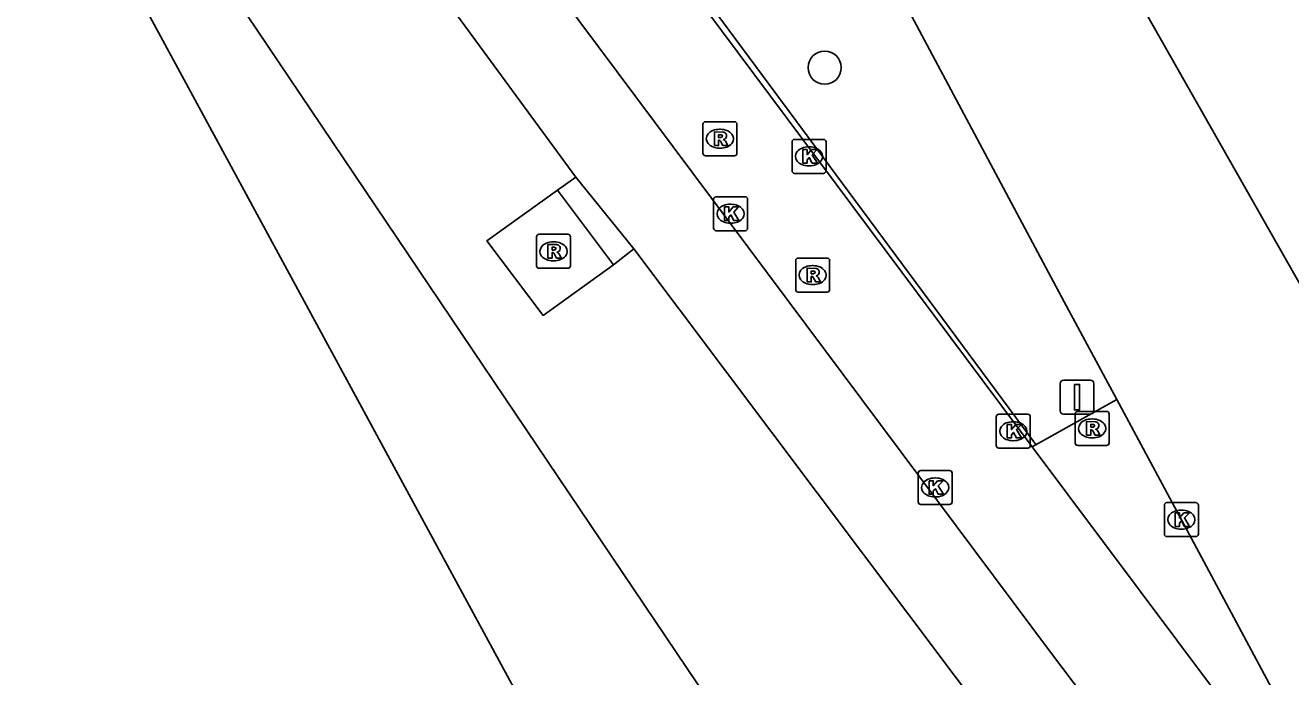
# Model space of a CAD drawing. Extents: x 161477 to 163040, y 383680 to 384868.
# Drawn here: x 162907.02 to 162944.29, y 384062.84 to 384082.02 of the extents above; entities that cross this region are included whole.
import ezdxf

# ---------------------------------------------------------------- set-up
doc = ezdxf.new("R2010")
doc.units = 0
for name, color, linetype in [('IMGEO_Berm_groen', 7, 'Continuous'), ('IMGEO_Boom', 7, 'Continuous'), ('IMGEO_Damwand', 7, 'Continuous'), ('IMGEO_Fietspad_gesloten', 7, 'Continuous'), ('IMGEO_Gemengd_bos', 7, 'Continuous'), ('IMGEO_Kolk', 7, 'Continuous'), ('IMGEO_Rijbaan_lokaal_gesloten', 7, 'Continuous'), ('IMGEO_Rijbaan_regionaal_gesloten', 7, 'Continuous'), ('IMGEO_Rioolput', 7, 'Continuous'), ('IMGEO_Verkeersbordpaal', 7, 'Continuous'), ('IMGEO_Verkeerseiland_open', 7, 'Continuous'), ('IMGEO_Voetpad_open', 7, 'Continuous')]:
    doc.layers.add(name, color=color, linetype=linetype)

msp = doc.modelspace()

# ---------------------------------------------------------------- linework, layer by layer
at = {"layer": 'IMGEO_Berm_groen'}
for points in [[(162852.254, 384152.905), (162859.064, 384148.322), (162861.519, 384146.513), (162867.609, 384141.183), (162873.086, 384135.255), (162876.02, 384131.389), (162904.482, 384092.204), (162906.049, 384090.74), (162911.015, 384086.099), (162945.826, 384034.431), (162947.978, 384036.222)], [(162924.348, 384074.968), (162922.275, 384073.476), (162920.619, 384075.677), (162922.703, 384077.166)]]:
    msp.add_lwpolyline(points, dxfattribs=at)
at = {"layer": 'IMGEO_Boom'}
msp.add_circle((162930.568, 384080.772), 0.489, dxfattribs=at)
at = {"layer": 'IMGEO_Damwand'}
msp.add_lwpolyline([(162913.813, 384100.685), (162936.79, 384069.675)], dxfattribs=at)
at = {"layer": 'IMGEO_Fietspad_gesloten'}
for points in [[(162936.676, 384069.611), (162881.766, 384143.154), (162879.249, 384146.276), (162877.908, 384147.651)], [(162954.425, 384040.799), (162937.22, 384063.568), (162878.377, 384142.332)], [(162944.125, 384059.667), (162936.676, 384069.611)]]:
    msp.add_lwpolyline(points, dxfattribs=at)
at = {"layer": 'IMGEO_Gemengd_bos'}
msp.add_lwpolyline([(162936.561, 384034.585), (162909.18, 384085.077), (162905.431, 384082.989)], dxfattribs=at)
at = {"layer": 'IMGEO_Kolk'}
for p, q in [((162929.683, 384078.66), (162930.535, 384078.66)), ((162929.608, 384077.734), (162929.608, 384078.586)), ((162930.096, 384078.44), (162930.121, 384078.44)), ((162930.609, 384078.586), (162930.609, 384077.734)), ((162930.119, 384077.88), (162930.094, 384077.88)), ((162930.535, 384077.66), (162929.683, 384077.66)), ((162927.297, 384076.045), (162927.297, 384076.897)), ((162927.372, 384076.971), (162928.224, 384076.971)), ((162927.785, 384076.751), (162927.81, 384076.751)), ((162928.298, 384076.897), (162928.298, 384076.045)), ((162927.808, 384076.191), (162927.783, 384076.191)), ((162928.224, 384075.971), (162927.372, 384075.971)), ((162935.623, 384069.644), (162935.623, 384070.496)), ((162935.698, 384070.57), (162936.55, 384070.57)), ((162936.624, 384070.496), (162936.624, 384069.644)), ((162936.111, 384070.35), (162936.136, 384070.35)), ((162936.134, 384069.79), (162936.109, 384069.79)), ((162936.55, 384069.57), (162935.698, 384069.57)), ((162933.397, 384068.913), (162934.249, 384068.913)), ((162933.322, 384067.987), (162933.322, 384068.839)), ((162933.81, 384068.693), (162933.835, 384068.693)), ((162934.323, 384068.839), (162934.323, 384067.987)), ((162934.249, 384067.913), (162933.397, 384067.913)), ((162933.833, 384068.133), (162933.808, 384068.133)), ((162940.573, 384067.041), (162940.573, 384067.893)), ((162940.648, 384067.967), (162941.5, 384067.967)), ((162941.574, 384067.893), (162941.574, 384067.041)), ((162941.061, 384067.747), (162941.086, 384067.747)), ((162941.084, 384067.187), (162941.059, 384067.187)), ((162941.5, 384066.967), (162940.648, 384066.967))]:
    msp.add_line(p, q, dxfattribs=at)
for points in [[(162929.683, 384078.66), (162930.535, 384078.66)], [(162929.608, 384077.734), (162929.608, 384078.586)], [(162929.929, 384078.36), (162930.052, 384078.36), (162930.052, 384078.209), (162930.182, 384078.36), (162930.346, 384078.36), (162930.2, 384078.209), (162930.353, 384077.96), (162930.201, 384077.96), (162930.116, 384078.124), (162930.052, 384078.057), (162930.052, 384077.96), (162929.929, 384077.96), (162929.929, 384078.36)], [(162930.609, 384078.586), (162930.609, 384077.734)], [(162930.535, 384077.66), (162929.683, 384077.66)], [(162927.297, 384076.045), (162927.297, 384076.897)], [(162927.372, 384076.971), (162928.224, 384076.971)], [(162928.298, 384076.897), (162928.298, 384076.045)], [(162927.618, 384076.671), (162927.741, 384076.671), (162927.741, 384076.52), (162927.871, 384076.671), (162928.035, 384076.671), (162927.889, 384076.52), (162928.042, 384076.271), (162927.89, 384076.271), (162927.805, 384076.435), (162927.741, 384076.368), (162927.741, 384076.271), (162927.618, 384076.271), (162927.618, 384076.671)], [(162928.224, 384075.971), (162927.372, 384075.971)], [(162935.623, 384069.644), (162935.623, 384070.496)], [(162935.698, 384070.57), (162936.55, 384070.57)], [(162936.624, 384070.496), (162936.624, 384069.644)], [(162935.944, 384070.27), (162936.067, 384070.27), (162936.067, 384070.119), (162936.197, 384070.27), (162936.361, 384070.27), (162936.215, 384070.119), (162936.368, 384069.87), (162936.216, 384069.87), (162936.131, 384070.034), (162936.067, 384069.967), (162936.067, 384069.87), (162935.944, 384069.87), (162935.944, 384070.27)], [(162936.55, 384069.57), (162935.698, 384069.57)], [(162933.397, 384068.913), (162934.249, 384068.913)], [(162933.322, 384067.987), (162933.322, 384068.839)], [(162933.643, 384068.613), (162933.766, 384068.613), (162933.766, 384068.462), (162933.896, 384068.613), (162934.06, 384068.613), (162933.914, 384068.462), (162934.067, 384068.213), (162933.915, 384068.213), (162933.83, 384068.377), (162933.766, 384068.31), (162933.766, 384068.213), (162933.643, 384068.213), (162933.643, 384068.613)], [(162934.323, 384068.839), (162934.323, 384067.987)], [(162934.249, 384067.913), (162933.397, 384067.913)], [(162940.573, 384067.041), (162940.573, 384067.893)], [(162940.648, 384067.967), (162941.5, 384067.967)], [(162941.574, 384067.893), (162941.574, 384067.041)], [(162940.894, 384067.667), (162941.017, 384067.667), (162941.017, 384067.516), (162941.147, 384067.667), (162941.311, 384067.667), (162941.165, 384067.516), (162941.318, 384067.267), (162941.166, 384067.267), (162941.081, 384067.431), (162941.017, 384067.364), (162941.017, 384067.267), (162940.894, 384067.267), (162940.894, 384067.667)], [(162941.5, 384066.967), (162940.648, 384066.967)]]:
    msp.add_lwpolyline(points, dxfattribs=at)
for centre, start, end in [((162929.685, 384078.584), 91.552, 178.448), ((162929.685, 384078.584), 91.552, 178.448), ((162930.533, 384078.584), 1.552, 88.448), ((162930.533, 384078.584), 1.552, 88.448), ((162929.685, 384077.736), 181.552, 268.448), ((162929.685, 384077.736), 181.552, 268.448), ((162930.533, 384077.736), 271.552, 358.448), ((162930.533, 384077.736), 271.552, 358.448), ((162927.374, 384076.895), 91.552, 178.448), ((162927.374, 384076.895), 91.552, 178.448), ((162928.222, 384076.895), 1.552, 88.448), ((162928.222, 384076.895), 1.552, 88.448), ((162927.374, 384076.047), 181.552, 268.448), ((162927.374, 384076.047), 181.552, 268.448), ((162928.222, 384076.047), 271.552, 358.448), ((162928.222, 384076.047), 271.552, 358.448), ((162935.7, 384070.494), 91.552, 178.448), ((162935.7, 384070.494), 91.552, 178.448), ((162936.548, 384070.494), 1.552, 88.448), ((162936.548, 384070.494), 1.552, 88.448), ((162935.7, 384069.646), 181.552, 268.448), ((162935.7, 384069.646), 181.552, 268.448), ((162936.548, 384069.646), 271.552, 358.448), ((162936.548, 384069.646), 271.552, 358.448), ((162933.399, 384068.837), 91.552, 178.448), ((162933.399, 384068.837), 91.552, 178.448), ((162934.247, 384068.837), 1.552, 88.448), ((162934.247, 384068.837), 1.552, 88.448), ((162933.399, 384067.989), 181.552, 268.448), ((162933.399, 384067.989), 181.552, 268.448), ((162934.247, 384067.989), 271.552, 358.448), ((162934.247, 384067.989), 271.552, 358.448), ((162940.65, 384067.891), 91.552, 178.448), ((162940.65, 384067.891), 91.552, 178.448), ((162941.498, 384067.891), 1.552, 88.448), ((162941.498, 384067.891), 1.552, 88.448), ((162940.65, 384067.043), 181.552, 268.448), ((162940.65, 384067.043), 181.552, 268.448), ((162941.498, 384067.043), 271.552, 358.448), ((162941.498, 384067.043), 271.552, 358.448)]:
    msp.add_arc(centre, 0.0765, start, end, dxfattribs=at)
for centre, major_axis, ratio, start_param, end_param in [((162930.095, 384078.16), (-0.387, 0.002), 0.722429, 4.712389, 7.853982), ((162930.12, 384078.16), (-0.39, 0.002), 0.717154, 1.570796, 4.712389), ((162927.784, 384076.471), (-0.387, 0.002), 0.722429, 4.712389, 7.853982), ((162927.809, 384076.471), (-0.39, 0.002), 0.717154, 1.570796, 4.712389), ((162936.11, 384070.07), (-0.387, 0.002), 0.722429, 4.712389, 7.853982), ((162936.135, 384070.07), (-0.39, 0.002), 0.717154, 1.570796, 4.712389), ((162933.809, 384068.413), (-0.387, 0.002), 0.722429, 4.712389, 7.853982), ((162933.834, 384068.413), (-0.39, 0.002), 0.717154, 1.570796, 4.712389), ((162941.06, 384067.467), (-0.387, 0.002), 0.722429, 4.712389, 7.853982), ((162941.085, 384067.467), (-0.39, 0.002), 0.717154, 1.570796, 4.712389)]:
    msp.add_ellipse(centre, major_axis=major_axis, ratio=ratio, start_param=start_param, end_param=end_param, dxfattribs=at)
at = {"layer": 'IMGEO_Rijbaan_lokaal_gesloten'}
for points in [[(162909.809, 384125.408), (162913.085, 384119.757), (162920.788, 384105.411), (162937.626, 384073.878), (162939.169, 384071.004)], [(162939.169, 384071.004), (162941.442, 384066.786), (162944.986, 384060.17)]]:
    msp.add_lwpolyline(points, dxfattribs=at)
at = {"layer": 'IMGEO_Rijbaan_regionaal_gesloten'}
msp.add_lwpolyline([(162909.809, 384125.408), (162932.721, 384095.239), (162944.7, 384074.163)], dxfattribs=at)
at = {"layer": 'IMGEO_Rioolput'}
for p, q in [((162926.982, 384078.252), (162926.982, 384079.104)), ((162927.057, 384079.178), (162927.909, 384079.178)), ((162927.983, 384079.104), (162927.983, 384078.252)), ((162927.47, 384078.958), (162927.495, 384078.958)), ((162927.493, 384078.398), (162927.468, 384078.398)), ((162927.909, 384078.178), (162927.057, 384078.178)), ((162922.081, 384074.939), (162922.081, 384075.791)), ((162922.156, 384075.865), (162923.008, 384075.865)), ((162922.569, 384075.645), (162922.594, 384075.645)), ((162923.082, 384075.791), (162923.082, 384074.939)), ((162922.592, 384075.085), (162922.567, 384075.085)), ((162929.714, 384074.239), (162929.714, 384075.091)), ((162929.789, 384075.165), (162930.641, 384075.165)), ((162930.202, 384074.945), (162930.227, 384074.945)), ((162930.715, 384075.091), (162930.715, 384074.239)), ((162923.008, 384074.865), (162922.156, 384074.865)), ((162930.641, 384074.165), (162929.789, 384074.165)), ((162930.225, 384074.385), (162930.2, 384074.385)), ((162937.946, 384069.725), (162937.946, 384070.577)), ((162938.021, 384070.651), (162938.873, 384070.651)), ((162938.434, 384070.431), (162938.459, 384070.431)), ((162938.947, 384070.577), (162938.947, 384069.725)), ((162938.873, 384069.651), (162938.021, 384069.651)), ((162938.457, 384069.871), (162938.432, 384069.871))]:
    msp.add_line(p, q, dxfattribs=at)
for points in [[(162926.982, 384078.252), (162926.982, 384079.104)], [(162927.057, 384079.178), (162927.909, 384079.178)], [(162927.983, 384079.104), (162927.983, 384078.252)], [(162927.571, 384078.876), (162927.319, 384078.878), (162927.319, 384078.478)], [(162927.319, 384078.478), (162927.443, 384078.478), (162927.443, 384078.64), (162927.454, 384078.64)], [(162927.497, 384078.797), (162927.443, 384078.797), (162927.443, 384078.716)], [(162927.443, 384078.716), (162927.495, 384078.716)], [(162927.501, 384078.611), (162927.572, 384078.478), (162927.712, 384078.478), (162927.647, 384078.604)], [(162927.909, 384078.178), (162927.057, 384078.178)], [(162922.081, 384074.939), (162922.081, 384075.791)], [(162922.156, 384075.865), (162923.008, 384075.865)], [(162923.082, 384075.791), (162923.082, 384074.939)], [(162922.67, 384075.563), (162922.418, 384075.565), (162922.418, 384075.165)], [(162922.418, 384075.165), (162922.542, 384075.165), (162922.542, 384075.327), (162922.553, 384075.327)], [(162922.596, 384075.484), (162922.542, 384075.484), (162922.542, 384075.403)], [(162922.542, 384075.403), (162922.594, 384075.403)], [(162922.6, 384075.298), (162922.671, 384075.165), (162922.811, 384075.165), (162922.746, 384075.291)], [(162929.714, 384074.239), (162929.714, 384075.091)], [(162929.789, 384075.165), (162930.641, 384075.165)], [(162930.715, 384075.091), (162930.715, 384074.239)], [(162923.008, 384074.865), (162922.156, 384074.865)], [(162930.303, 384074.863), (162930.051, 384074.865), (162930.051, 384074.465)], [(162930.051, 384074.465), (162930.175, 384074.465), (162930.175, 384074.627), (162930.186, 384074.627)], [(162930.229, 384074.784), (162930.175, 384074.784), (162930.175, 384074.703)], [(162930.175, 384074.703), (162930.227, 384074.703)], [(162930.233, 384074.598), (162930.304, 384074.465), (162930.444, 384074.465), (162930.379, 384074.591)], [(162930.641, 384074.165), (162929.789, 384074.165)], [(162937.946, 384069.725), (162937.946, 384070.577)], [(162938.021, 384070.651), (162938.873, 384070.651)], [(162938.947, 384070.577), (162938.947, 384069.725)], [(162938.535, 384070.349), (162938.283, 384070.351), (162938.283, 384069.951)], [(162938.283, 384069.951), (162938.407, 384069.951), (162938.407, 384070.113), (162938.418, 384070.113)], [(162938.461, 384070.27), (162938.407, 384070.27), (162938.407, 384070.189)], [(162938.407, 384070.189), (162938.459, 384070.189)], [(162938.465, 384070.084), (162938.536, 384069.951), (162938.676, 384069.951), (162938.611, 384070.077)], [(162938.873, 384069.651), (162938.021, 384069.651)]]:
    msp.add_lwpolyline(points, dxfattribs=at)
for centre, radius, start, end in [((162927.059, 384079.102), 0.0765, 91.552, 178.448), ((162927.059, 384079.102), 0.0765, 91.552, 178.448), ((162927.907, 384079.102), 0.0765, 1.552, 88.448), ((162927.907, 384079.102), 0.0765, 1.552, 88.448), ((162927.453, 384078.587), 0.0533, 26.0293, 88.6989), ((162927.479, 384078.905), 0.19, 274.7715, 282.9687), ((162927.503, 384078.701), 0.0964, 77.0061, 93.1865), ((162927.517, 384078.758), 0.0378, 276.6634, 79.6772), ((162927.57, 384078.766), 0.109, 350.3612, 89.416), ((162927.568, 384078.766), 0.112, 277.5842, 350.9817), ((162927.552, 384078.551), 0.108, 29.5134, 73.7905), ((162927.059, 384078.254), 0.0765, 181.552, 268.448), ((162927.059, 384078.254), 0.0765, 181.552, 268.448), ((162927.907, 384078.254), 0.0765, 271.552, 358.448), ((162927.907, 384078.254), 0.0765, 271.552, 358.448), ((162922.158, 384075.789), 0.0765, 91.552, 178.448), ((162922.158, 384075.789), 0.0765, 91.552, 178.448), ((162923.006, 384075.789), 0.0765, 1.552, 88.448), ((162923.006, 384075.789), 0.0765, 1.552, 88.448), ((162922.552, 384075.274), 0.0533, 26.0293, 88.6989), ((162922.578, 384075.592), 0.19, 274.7715, 282.9687), ((162922.602, 384075.388), 0.0964, 77.0061, 93.1865), ((162922.616, 384075.445), 0.0378, 276.6634, 79.6772), ((162922.669, 384075.453), 0.109, 350.3612, 89.416), ((162922.667, 384075.453), 0.112, 277.5842, 350.9817), ((162922.651, 384075.238), 0.108, 29.5134, 73.7905), ((162922.158, 384074.941), 0.0765, 181.552, 268.448), ((162922.158, 384074.941), 0.0765, 181.552, 268.448), ((162923.006, 384074.941), 0.0765, 271.552, 358.448), ((162923.006, 384074.941), 0.0765, 271.552, 358.448), ((162929.791, 384075.089), 0.0765, 91.552, 178.448), ((162929.791, 384075.089), 0.0765, 91.552, 178.448), ((162930.639, 384075.089), 0.0765, 1.552, 88.448), ((162930.639, 384075.089), 0.0765, 1.552, 88.448), ((162930.185, 384074.574), 0.0533, 26.0293, 88.6989), ((162930.211, 384074.892), 0.19, 274.7715, 282.9687), ((162930.235, 384074.688), 0.0964, 77.0061, 93.1865), ((162930.249, 384074.745), 0.0378, 276.6634, 79.6772), ((162930.302, 384074.753), 0.109, 350.3612, 89.416), ((162930.3, 384074.753), 0.112, 277.5842, 350.9817), ((162930.284, 384074.538), 0.108, 29.5134, 73.7905), ((162929.791, 384074.241), 0.0765, 181.552, 268.448), ((162929.791, 384074.241), 0.0765, 181.552, 268.448), ((162930.639, 384074.241), 0.0765, 271.552, 358.448), ((162930.639, 384074.241), 0.0765, 271.552, 358.448), ((162938.023, 384070.575), 0.0765, 91.552, 178.448), ((162938.023, 384070.575), 0.0765, 91.552, 178.448), ((162938.871, 384070.575), 0.0765, 1.552, 88.448), ((162938.871, 384070.575), 0.0765, 1.552, 88.448), ((162938.417, 384070.06), 0.0533, 26.0293, 88.6989), ((162938.443, 384070.378), 0.19, 274.7715, 282.9687), ((162938.467, 384070.174), 0.0964, 77.0061, 93.1865), ((162938.481, 384070.231), 0.0378, 276.6634, 79.6772), ((162938.534, 384070.239), 0.109, 350.3612, 89.416), ((162938.532, 384070.239), 0.112, 277.5842, 350.9817), ((162938.516, 384070.024), 0.108, 29.5134, 73.7905), ((162938.023, 384069.727), 0.0765, 181.552, 268.448), ((162938.023, 384069.727), 0.0765, 181.552, 268.448), ((162938.871, 384069.727), 0.0765, 271.552, 358.448), ((162938.871, 384069.727), 0.0765, 271.552, 358.448)]:
    msp.add_arc(centre, radius, start, end, dxfattribs=at)
for centre, major_axis, ratio, start_param, end_param in [((162927.469, 384078.678), (-0.387, 0.002), 0.722429, 4.712389, 7.853982), ((162927.494, 384078.678), (-0.39, 0.002), 0.717154, 1.570796, 4.712389), ((162922.568, 384075.365), (-0.387, 0.002), 0.722429, 4.712389, 7.853982), ((162922.593, 384075.365), (-0.39, 0.002), 0.717154, 1.570796, 4.712389), ((162930.201, 384074.665), (-0.387, 0.002), 0.722429, 4.712389, 7.853982), ((162930.226, 384074.665), (-0.39, 0.002), 0.717154, 1.570796, 4.712389), ((162938.433, 384070.151), (-0.387, 0.002), 0.722429, 4.712389, 7.853982), ((162938.458, 384070.151), (-0.39, 0.002), 0.717154, 1.570796, 4.712389)]:
    msp.add_ellipse(centre, major_axis=major_axis, ratio=ratio, start_param=start_param, end_param=end_param, dxfattribs=at)
at = {"layer": 'IMGEO_Verkeersbordpaal'}
for p, q in [((162937.606, 384071.573), (162938.396, 384071.573)), ((162938.396, 384071.573), (162937.606, 384071.573)), ((162937.506, 384070.673), (162937.506, 384071.473)), ((162937.506, 384071.473), (162937.506, 384070.673)), ((162938.496, 384071.473), (162938.496, 384070.673)), ((162938.496, 384070.673), (162938.496, 384071.473)), ((162938.396, 384070.573), (162937.606, 384070.573)), ((162937.606, 384070.573), (162938.396, 384070.573))]:
    msp.add_line(p, q, dxfattribs=at)
msp.add_lwpolyline([(162937.926, 384071.448), (162938.076, 384071.448), (162938.076, 384070.698), (162937.926, 384070.698), (162937.926, 384071.448)], dxfattribs=at)
for centre, start, end in [((162937.606, 384071.473), 90, 180), ((162937.606, 384071.473), 90, 180), ((162938.396, 384071.473), 0, 90), ((162938.396, 384071.473), 360, 90), ((162937.606, 384070.673), 180, 270), ((162937.606, 384070.673), 180, 270), ((162938.396, 384070.673), 270, 0), ((162938.396, 384070.673), 270, 0)]:
    msp.add_arc(centre, 0.1, start, end, dxfattribs=at)
at = {"layer": 'IMGEO_Verkeerseiland_open'}
msp.add_lwpolyline([(162939.169, 384071.004), (162936.676, 384069.611)], dxfattribs=at)
at = {"layer": 'IMGEO_Voetpad_open'}
for points in [[(162911.778, 384093.171), (162923.238, 384077.552)], [(162922.703, 384077.166), (162923.238, 384077.552)], [(162923.238, 384077.552), (162924.943, 384075.44)], [(162924.348, 384074.968), (162922.703, 384077.166)], [(162924.943, 384075.44), (162924.348, 384074.968)], [(162924.943, 384075.44), (162951.942, 384039.522)]]:
    msp.add_lwpolyline(points, dxfattribs=at)

doc.saveas('drawing.dxf')
